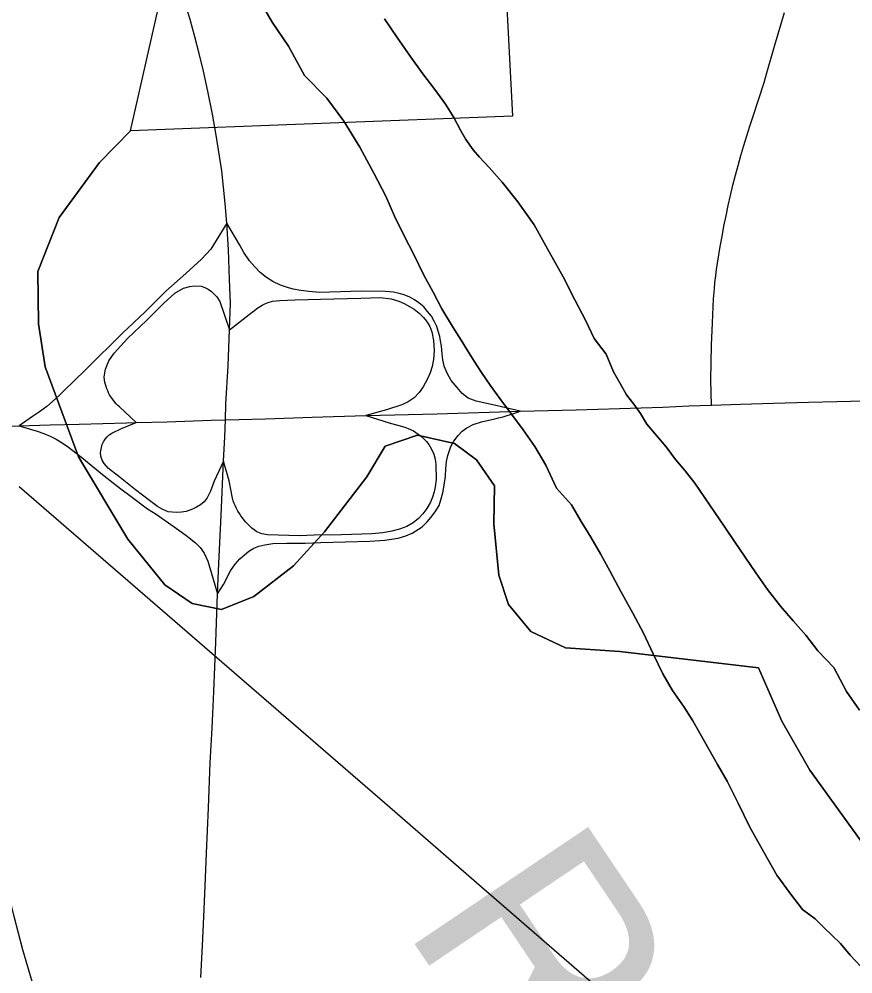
# Model space of a CAD drawing. Extents: x -59 to 82, y -3 to 49.
# Drawn here: x -11.3251 to -11.0231, y 31.4979 to 31.8434 of the extents above; entities that cross this region are included whole.
import ezdxf

# ---------------------------------------------------------------- set-up
doc = ezdxf.new("R2010")
doc.units = 0
for name, color, linetype in [('GM_X_City_Street', 7, 'Continuous'), ('GM_X_Corporation', 7, 'Continuous'), ('GM_X_County_Road', 7, 'Continuous'), ('GM_X_Interchange_Ramps', 7, 'Continuous'), ('GM_X_Major_River', 7, 'Continuous'), ('GM_X_Major_River_Text', 7, 'Continuous'), ('GM_X_Rail_Line', 7, 'Continuous'), ('GM_X_State_Route', 7, 'Continuous')]:
    doc.layers.add(name, color=color, linetype=linetype)

msp = doc.modelspace()

# ---------------------------------------------------------------- linework, layer by layer
at = {"layer": 'GM_X_City_Street'}
msp.add_lwpolyline([(-11.32039, 31.49511), (-11.3237, 31.50663), (-11.32683, 31.51863), (-11.32931, 31.52875), (-11.33125, 31.53845), (-11.33321, 31.54835), (-11.33531, 31.55838), (-11.33765, 31.57003), (-11.34024, 31.58204), (-11.34277, 31.59404), (-11.3453, 31.60623), (-11.34783, 31.61812), (-11.35119, 31.63403), (-11.35416, 31.64898), (-11.35633, 31.66015), (-11.35733, 31.66556), (-11.35879, 31.67225)], dxfattribs=at)
at = {"layer": 'GM_X_Corporation'}
for points in [[(-11.15168, 31.91041), (-11.14639, 31.80829), (-11.28472, 31.80303), (-11.29596, 31.79151), (-11.31053, 31.77161), (-11.31828, 31.75215), (-11.31807, 31.73316), (-11.31562, 31.71761), (-11.30351, 31.68507), (-11.28574, 31.65525), (-11.27229, 31.63868), (-11.26236, 31.63194), (-11.25172, 31.62977), (-11.24002, 31.63446), (-11.22574, 31.64562), (-11.2145, 31.65789), (-11.19917, 31.67781), (-11.19247, 31.68889), (-11.18076, 31.69282), (-11.16745, 31.68992), (-11.15942, 31.68393), (-11.15287, 31.6745), (-11.1531, 31.66082), (-11.15138, 31.64222), (-11.14785, 31.63163), (-11.13979, 31.62184), (-11.12721, 31.61589), (-11.10748, 31.61458), (-11.05736, 31.60865), (-11.04881, 31.58936), (-11.03876, 31.57162), (-11.00951, 31.53128)], [(-11.00951, 31.53128), (-11.03876, 31.57162), (-11.04881, 31.58936), (-11.05736, 31.60865), (-11.10748, 31.61458), (-11.12721, 31.61589), (-11.13979, 31.62184), (-11.14785, 31.63163), (-11.15138, 31.64222), (-11.1531, 31.66082), (-11.15287, 31.6745), (-11.15942, 31.68393), (-11.16745, 31.68992), (-11.18076, 31.69282), (-11.19247, 31.68889), (-11.19917, 31.67781), (-11.2145, 31.65789), (-11.22574, 31.64562), (-11.24002, 31.63446), (-11.25172, 31.62977), (-11.26236, 31.63194), (-11.27229, 31.63868), (-11.28574, 31.65525), (-11.30351, 31.68507), (-11.31562, 31.71761), (-11.31807, 31.73316), (-11.31828, 31.75215), (-11.31053, 31.77161), (-11.29596, 31.79151), (-11.28472, 31.80303), (-11.26049, 31.91003)]]:
    msp.add_lwpolyline(points, dxfattribs=at)
at = {"layer": 'GM_X_County_Road'}
msp.add_lwpolyline([(-11.07439, 31.70376), (-11.07452, 31.71277), (-11.07434, 31.72543), (-11.07399, 31.73348), (-11.07358, 31.74217), (-11.0733, 31.74587), (-11.07308, 31.74818), (-11.07282, 31.75049), (-11.07252, 31.75279), (-11.07218, 31.75509), (-11.07118, 31.76111), (-11.07051, 31.76483), (-11.06981, 31.76854), (-11.06907, 31.77224), (-11.0683, 31.77594), (-11.06748, 31.77963), (-11.06663, 31.78331), (-11.0657, 31.78691), (-11.06472, 31.7905), (-11.06372, 31.79408), (-11.06267, 31.79765), (-11.06158, 31.8012), (-11.06045, 31.80475), (-11.05929, 31.80828), (-11.05532, 31.8205), (-11.05429, 31.82402), (-11.05148, 31.83363), (-11.04787, 31.84578)], dxfattribs=at)
at = {"layer": 'GM_X_Interchange_Ramps'}
for points in [[(-11.24983, 31.76962), (-11.2556, 31.76019), (-11.25906, 31.7566), (-11.26471, 31.75133), (-11.27188, 31.74495), (-11.27956, 31.73738), (-11.28762, 31.72985), (-11.30076, 31.71682), (-11.30537, 31.71233), (-11.30846, 31.70925)], [(-11.14365, 31.70154), (-11.15244, 31.70367), (-11.15952, 31.7052), (-11.16242, 31.70632), (-11.16463, 31.70801), (-11.16645, 31.71012), (-11.16857, 31.71272), (-11.17011, 31.71532), (-11.17117, 31.71782), (-11.17166, 31.72013), (-11.17189, 31.72235), (-11.17213, 31.72504), (-11.17243, 31.72706), (-11.17271, 31.7286), (-11.17329, 31.73053), (-11.17377, 31.73216), (-11.17481, 31.73413), (-11.17579, 31.736), (-11.17712, 31.73761), (-11.17848, 31.73928), (-11.18027, 31.74075), (-11.18185, 31.74188), (-11.18352, 31.74276), (-11.18561, 31.7437), (-11.18744, 31.74418), (-11.18946, 31.74457), (-11.19234, 31.74486), (-11.20112, 31.74503), (-11.21255, 31.74461), (-11.21621, 31.74454), (-11.22015, 31.74486), (-11.22304, 31.74524), (-11.22583, 31.74572), (-11.22786, 31.74629), (-11.23043, 31.74718), (-11.23314, 31.74851), (-11.23553, 31.74989), (-11.23774, 31.75178), (-11.23976, 31.75379), (-11.24167, 31.75592), (-11.24366, 31.75898), (-11.24518, 31.76167), (-11.24983, 31.76962)], [(-11.28273, 31.69749), (-11.2887, 31.7031), (-11.2893, 31.70364), (-11.28988, 31.70422), (-11.29042, 31.70482), (-11.29094, 31.70545), (-11.29142, 31.7061), (-11.29187, 31.70679), (-11.29228, 31.70748), (-11.29265, 31.7082), (-11.293, 31.70894), (-11.2933, 31.7097), (-11.29356, 31.71047), (-11.29379, 31.71126), (-11.29397, 31.71204), (-11.29411, 31.71285), (-11.29422, 31.71396), (-11.29383, 31.71682), (-11.29254, 31.71977), (-11.29062, 31.7226), (-11.28588, 31.72785), (-11.27895, 31.7344), (-11.27279, 31.74056), (-11.26868, 31.74427), (-11.2656, 31.74608), (-11.26329, 31.74672), (-11.26149, 31.74697), (-11.25915, 31.7468), (-11.25784, 31.74631), (-11.2566, 31.74566), (-11.25545, 31.74487), (-11.2544, 31.74393), (-11.25348, 31.74288), (-11.25238, 31.74122), (-11.24888, 31.73098)], [(-11.24888, 31.73098), (-11.24072, 31.73738), (-11.23984, 31.73805), (-11.23894, 31.7387), (-11.23801, 31.73931), (-11.23705, 31.73988), (-11.23609, 31.74042), (-11.23487, 31.74091), (-11.2333, 31.74133), (-11.23066, 31.74162), (-11.22506, 31.74186), (-11.21589, 31.74211), (-11.20128, 31.74247), (-11.19436, 31.74265), (-11.19032, 31.74226), (-11.18753, 31.74139), (-11.18561, 31.74053), (-11.18368, 31.73947), (-11.18204, 31.73851), (-11.18022, 31.73697), (-11.17868, 31.73543), (-11.17752, 31.73408), (-11.17637, 31.73225), (-11.1756, 31.73033), (-11.17502, 31.72715), (-11.17473, 31.7235), (-11.17498, 31.72028), (-11.1755, 31.71772), (-11.17619, 31.71541), (-11.17725, 31.71306), (-11.17871, 31.71038), (-11.18017, 31.70827), (-11.182, 31.70643), (-11.18413, 31.70498), (-11.18652, 31.70387), (-11.19207, 31.702), (-11.19949, 31.69995)], [(-11.30846, 31.70925), (-11.31062, 31.70723), (-11.31302, 31.70504), (-11.31506, 31.70331), (-11.31766, 31.70138), (-11.32027, 31.69961), (-11.32505, 31.69627)], [(-11.19949, 31.69995), (-11.19104, 31.6973), (-11.18541, 31.69576), (-11.18417, 31.69526)], [(-11.15281, 31.69882), (-11.15145, 31.69912), (-11.14981, 31.69954), (-11.14832, 31.69996), (-11.14717, 31.70031), (-11.14596, 31.70071), (-11.14365, 31.70154)], [(-11.32505, 31.69627), (-11.32139, 31.69519), (-11.31856, 31.69433), (-11.31617, 31.69352), (-11.31378, 31.69246), (-11.31166, 31.69137), (-11.30948, 31.6901), (-11.30719, 31.68853), (-11.30449, 31.68653), (-11.30174, 31.68435), (-11.29828, 31.68142), (-11.29424, 31.67819), (-11.28826, 31.6734)], [(-11.251, 31.68348), (-11.25442, 31.67617), (-11.25571, 31.67261), (-11.25693, 31.67025), (-11.25811, 31.6687), (-11.2594, 31.66768), (-11.26078, 31.66679), (-11.26224, 31.66604), (-11.26456, 31.6652), (-11.26626, 31.66504), (-11.26805, 31.66491), (-11.27113, 31.66517), (-11.27325, 31.66605), (-11.27498, 31.66709), (-11.27789, 31.66928), (-11.28298, 31.67309), (-11.28894, 31.67788), (-11.29266, 31.68087), (-11.29422, 31.68264), (-11.29495, 31.68386), (-11.29551, 31.68531), (-11.29564, 31.68659), (-11.29529, 31.68847), (-11.29498, 31.68951), (-11.29453, 31.69051), (-11.29395, 31.69143), (-11.29323, 31.69225), (-11.29241, 31.69297), (-11.2915, 31.69356), (-11.28804, 31.69524), (-11.28273, 31.69749)], [(-11.22148, 31.65381), (-11.21598, 31.65399), (-11.20688, 31.65425), (-11.19802, 31.6545), (-11.19263, 31.65488), (-11.18776, 31.65566), (-11.18506, 31.65643), (-11.18275, 31.65745), (-11.17916, 31.65976), (-11.17724, 31.66156), (-11.17595, 31.6631), (-11.17436, 31.66516), (-11.173, 31.66746), (-11.17231, 31.6695), (-11.17159, 31.67195), (-11.17114, 31.67476), (-11.17069, 31.67798), (-11.17057, 31.68068), (-11.17031, 31.68337), (-11.16986, 31.68557), (-11.16867, 31.68877), (-11.16759, 31.69074), (-11.16605, 31.69273), (-11.16466, 31.69427), (-11.16291, 31.69551), (-11.16065, 31.69671), (-11.15767, 31.69767), (-11.15281, 31.69882)], [(-11.18417, 31.69526), (-11.18226, 31.69448), (-11.17968, 31.69267), (-11.17821, 31.69131), (-11.17751, 31.69062), (-11.17672, 31.68953), (-11.17569, 31.68786), (-11.17492, 31.68606), (-11.17441, 31.68414), (-11.17415, 31.68221), (-11.17406, 31.67681), (-11.17441, 31.67413), (-11.1748, 31.67233), (-11.17531, 31.67041), (-11.17607, 31.66867), (-11.17737, 31.66636), (-11.17889, 31.66435), (-11.18041, 31.66271), (-11.18242, 31.66112), (-11.18467, 31.65984), (-11.18735, 31.65887), (-11.19015, 31.65814), (-11.19332, 31.65759), (-11.19739, 31.65717), (-11.20835, 31.65685), (-11.21826, 31.65667)], [(-11.21826, 31.65667), (-11.2235, 31.65649), (-11.2351, 31.65681), (-11.23715, 31.6572), (-11.23899, 31.65785), (-11.24, 31.65858), (-11.24077, 31.65923), (-11.24152, 31.65991), (-11.24223, 31.66061), (-11.24291, 31.66135), (-11.24357, 31.66211), (-11.24419, 31.66291), (-11.24477, 31.66372), (-11.24532, 31.66456), (-11.24584, 31.66542), (-11.24632, 31.66631), (-11.24676, 31.66721), (-11.24716, 31.66813), (-11.24752, 31.66907), (-11.24785, 31.67003), (-11.24898, 31.67634), (-11.251, 31.68348)], [(-11.28826, 31.6734), (-11.28448, 31.67069), (-11.27857, 31.66619), (-11.27549, 31.66427), (-11.26895, 31.65965), (-11.26472, 31.6567), (-11.26125, 31.6539), (-11.25949, 31.65226), (-11.25809, 31.65013), (-11.25669, 31.64733), (-11.25535, 31.64282), (-11.25319, 31.63544)], [(-11.25319, 31.63544), (-11.25109, 31.63881), (-11.24847, 31.6438), (-11.24683, 31.64624), (-11.24515, 31.64814), (-11.24351, 31.64962), (-11.24186, 31.65087), (-11.24004, 31.65198), (-11.23825, 31.65268), (-11.23605, 31.65323), (-11.23317, 31.65363), (-11.22814, 31.65378), (-11.22148, 31.65381)]]:
    msp.add_lwpolyline(points, dxfattribs=at)
at = {"layer": 'GM_X_Major_River'}
for points in [[(-11.23844, 31.85101), (-11.23338, 31.84233), (-11.22757, 31.83366), (-11.22173, 31.82309), (-11.21364, 31.81483), (-11.20745, 31.80654), (-11.20163, 31.79711), (-11.19656, 31.78767), (-11.19227, 31.77936), (-11.18914, 31.77218), (-11.18562, 31.765), (-11.18211, 31.7582), (-11.1786, 31.75103), (-11.17509, 31.74461), (-11.17197, 31.73856), (-11.16809, 31.73215), (-11.16498, 31.72725), (-11.16265, 31.72348), (-11.16032, 31.7197), (-11.15761, 31.71556), (-11.15451, 31.71103), (-11.15103, 31.70614), (-11.14677, 31.70049), (-11.14252, 31.69484), (-11.13826, 31.68881), (-11.13437, 31.68202), (-11.13046, 31.6737), (-11.12506, 31.66769), (-11.12156, 31.66165), (-11.11807, 31.65599), (-11.11457, 31.64995), (-11.11106, 31.64353), (-11.10717, 31.63636), (-11.10288, 31.62843), (-11.09899, 31.62126), (-11.09547, 31.6137), (-11.09195, 31.60652)], [(-11.09195, 31.60652), (-11.09547, 31.6137), (-11.09899, 31.62126), (-11.10288, 31.62843), (-11.10717, 31.63636), (-11.11106, 31.64353), (-11.11457, 31.64995), (-11.11807, 31.65599), (-11.12156, 31.66165), (-11.12506, 31.66769), (-11.13046, 31.6737), (-11.13437, 31.68202), (-11.13826, 31.68881), (-11.14252, 31.69484), (-11.14677, 31.70049), (-11.15103, 31.70614), (-11.15451, 31.71103), (-11.15761, 31.71556), (-11.16032, 31.7197), (-11.16265, 31.72348), (-11.16498, 31.72725), (-11.16809, 31.73215), (-11.17197, 31.73856), (-11.17509, 31.74461), (-11.1786, 31.75103), (-11.18211, 31.7582), (-11.18562, 31.765), (-11.18914, 31.77218), (-11.19227, 31.77936), (-11.19656, 31.78767), (-11.20163, 31.79711), (-11.20745, 31.80654), (-11.21364, 31.81483), (-11.22173, 31.82309), (-11.22757, 31.83366), (-11.23338, 31.84233), (-11.23844, 31.85101)], [(-11.06215, 31.64868), (-11.06603, 31.65434), (-11.06952, 31.65961), (-11.08036, 31.67545), (-11.08384, 31.67996), (-11.08732, 31.6841), (-11.0908, 31.68862), (-11.09427, 31.69276), (-11.09774, 31.6969), (-11.10007, 31.70067), (-11.1024, 31.70406), (-11.1051, 31.70745), (-11.10744, 31.7116), (-11.10977, 31.71575), (-11.11252, 31.72218), (-11.11677, 31.72783), (-11.1199, 31.73425), (-11.1238, 31.74181), (-11.12809, 31.75012), (-11.13315, 31.75917), (-11.1386, 31.76899), (-11.14441, 31.77728), (-11.1502, 31.78443), (-11.15483, 31.7897), (-11.1583, 31.79345), (-11.16061, 31.79609), (-11.16332, 31.79985), (-11.16526, 31.80325), (-11.1676, 31.80778), (-11.17071, 31.81269), (-11.17458, 31.81796), (-11.17883, 31.82361), (-11.18348, 31.83001), (-11.18813, 31.8368), (-11.19277, 31.84358)], [(-11.19277, 31.84358), (-11.18813, 31.8368), (-11.18348, 31.83001), (-11.17883, 31.82361), (-11.17458, 31.81796), (-11.17071, 31.81269), (-11.1676, 31.80778), (-11.16526, 31.80325), (-11.16332, 31.79985), (-11.16061, 31.79609), (-11.1583, 31.79345), (-11.15483, 31.7897), (-11.1502, 31.78443), (-11.14441, 31.77728), (-11.1386, 31.76899), (-11.13315, 31.75917), (-11.12809, 31.75012), (-11.1238, 31.74181), (-11.1199, 31.73425), (-11.11677, 31.72783), (-11.11252, 31.72218), (-11.10977, 31.71575), (-11.10744, 31.7116), (-11.1051, 31.70745), (-11.1024, 31.70406), (-11.10007, 31.70067), (-11.09774, 31.6969), (-11.09427, 31.69276), (-11.0908, 31.68862), (-11.08732, 31.6841), (-11.08384, 31.67996), (-11.08036, 31.67545), (-11.06952, 31.65961), (-11.06603, 31.65434), (-11.06215, 31.64868)], [(-11.02077, 31.59332), (-11.02542, 31.6001), (-11.03009, 31.60879), (-11.03587, 31.6148), (-11.04012, 31.62045), (-11.04475, 31.62571), (-11.04938, 31.63098), (-11.05402, 31.637), (-11.05828, 31.64303), (-11.06215, 31.64868)], [(-11.06215, 31.64868), (-11.05828, 31.64303), (-11.05402, 31.637), (-11.04938, 31.63098), (-11.04475, 31.62571), (-11.04012, 31.62045), (-11.03587, 31.6148), (-11.03009, 31.60879), (-11.02542, 31.6001), (-11.02077, 31.59332)], [(-11.09195, 31.60652), (-11.08845, 31.60048), (-11.08419, 31.59445), (-11.08109, 31.58955), (-11.07214, 31.5737), (-11.06864, 31.56766), (-11.06473, 31.55973), (-11.06044, 31.55104), (-11.05538, 31.54198), (-11.05071, 31.53367), (-11.04568, 31.52689), (-11.04143, 31.52124), (-11.03682, 31.51788), (-11.03375, 31.51488), (-11.03066, 31.51187), (-11.02759, 31.50887), (-11.02412, 31.50473), (-11.02026, 31.5006)], [(-11.02026, 31.5006), (-11.02412, 31.50473), (-11.02759, 31.50887), (-11.03066, 31.51187), (-11.03375, 31.51488), (-11.03682, 31.51788), (-11.04143, 31.52124), (-11.04568, 31.52689), (-11.05071, 31.53367), (-11.05538, 31.54198), (-11.06044, 31.55104), (-11.06473, 31.55973), (-11.06864, 31.56766), (-11.07214, 31.5737), (-11.08109, 31.58955), (-11.08419, 31.59445), (-11.08845, 31.60048), (-11.09195, 31.60652)]]:
    msp.add_lwpolyline(points, dxfattribs=at)
at = {"layer": 'GM_X_Rail_Line'}
for points in [[(-11.15757, 31.52925), (-11.19088, 31.55811), (-11.32511, 31.67413)], [(-10.86773, 31.13652), (-10.87245, 31.15102), (-10.87783, 31.16454), (-10.88369, 31.17871), (-10.88923, 31.19239), (-10.89558, 31.20656), (-10.9047, 31.22513), (-10.91187, 31.24027), (-10.92066, 31.25673), (-10.92783, 31.26992), (-10.95324, 31.31157), (-10.97425, 31.34121), (-10.98869, 31.36083), (-10.99962, 31.37484), (-11.0062, 31.38268), (-11.01657, 31.3953), (-11.02806, 31.40833), (-11.04291, 31.42458), (-11.05356, 31.43551), (-11.06351, 31.44546), (-11.07416, 31.45583), (-11.08537, 31.46634), (-11.09952, 31.47895), (-11.15757, 31.52925)]]:
    msp.add_lwpolyline(points, dxfattribs=at)
at = {"layer": 'GM_X_State_Route'}
for points in [[(-11.26318, 31.84328), (-11.26551, 31.85115), (-11.26797, 31.85825), (-11.27005, 31.86386), (-11.27301, 31.87188)], [(-11.25319, 31.63544), (-11.25269, 31.64642), (-11.25186, 31.66398), (-11.251, 31.68348), (-11.2506, 31.69233), (-11.25039, 31.6984), (-11.25018, 31.70422), (-11.24937, 31.71791), (-11.24888, 31.73098), (-11.24851, 31.74065), (-11.24887, 31.74917), (-11.24928, 31.76001), (-11.24983, 31.76962), (-11.25042, 31.77677), (-11.2517, 31.78852), (-11.25366, 31.80142), (-11.25507, 31.80907), (-11.25675, 31.81731), (-11.25835, 31.8246), (-11.25991, 31.83101), (-11.2614, 31.83705), (-11.26318, 31.84328)], [(-11.02394, 31.70517), (-11.01593, 31.70528), (-11.00029, 31.70578), (-10.99401, 31.70592), (-10.98651, 31.70608), (-10.9675, 31.70679), (-10.95114, 31.70718), (-10.93388, 31.70769), (-10.92101, 31.70807), (-10.90962, 31.7083), (-10.89921, 31.70856), (-10.89049, 31.70885), (-10.87243, 31.70922), (-10.84121, 31.70976), (-10.81438, 31.71022)], [(-11.14365, 31.70154), (-11.12335, 31.70203), (-11.09199, 31.70303), (-11.08252, 31.70348), (-11.07439, 31.70376), (-11.06382, 31.70413), (-11.05184, 31.70442), (-11.03919, 31.70483), (-11.02894, 31.7051), (-11.02394, 31.70517)], [(-11.3033, 31.69684), (-11.28623, 31.6974), (-11.28273, 31.69749), (-11.27147, 31.69773), (-11.25552, 31.69826), (-11.25039, 31.6984), (-11.24541, 31.69854), (-11.2359, 31.69882), (-11.21889, 31.69935), (-11.19949, 31.69995)], [(-11.19949, 31.69995), (-11.17371, 31.70059), (-11.14365, 31.70154)], [(-11.36485, 31.69512), (-11.34748, 31.6955), (-11.32505, 31.69627), (-11.31386, 31.69657), (-11.3033, 31.69684)], [(-11.25923, 31.49658), (-11.25869, 31.50815), (-11.25822, 31.51857), (-11.25765, 31.52972), (-11.25717, 31.54165), (-11.2565, 31.55804), (-11.25588, 31.57424), (-11.25511, 31.58684), (-11.25475, 31.59479), (-11.25453, 31.60009), (-11.25388, 31.61794), (-11.25319, 31.63544)]]:
    msp.add_lwpolyline(points, dxfattribs=at)

# ---------------------------------------------------------------- texts
at = {"layer": 'GM_X_Major_River_Text'}
msp.add_text('River', height=0.075804, rotation=303.9787, dxfattribs=at).set_placement((-11.1865, 31.51561))

doc.saveas('drawing.dxf')
